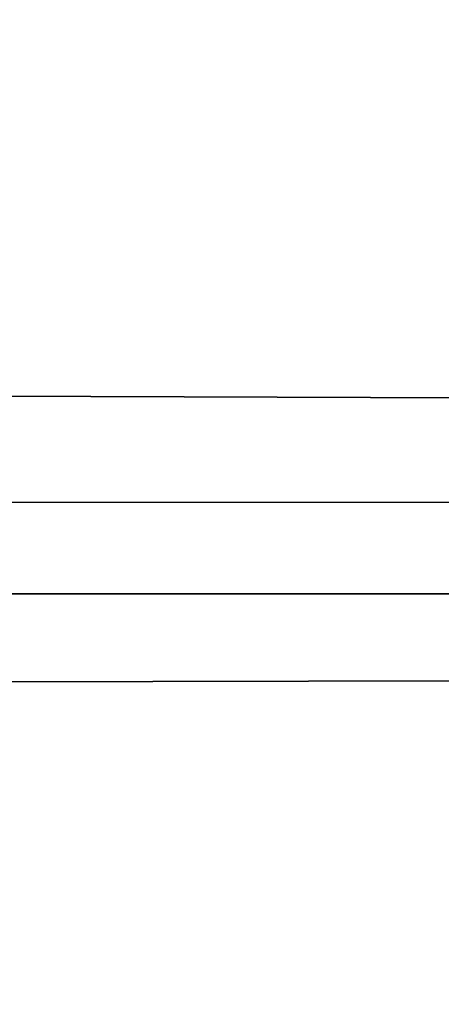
# Model space of a CAD drawing. Header units: millimetres. Extents: x -184 to 165, y -135 to 242.
# Tile 626 of 656: x -36.494 to -36.28, y -86.009 to -85.508. Entities that reach past the tile are written whole.
import ezdxf

# ---------------------------------------------------------------- set-up
doc = ezdxf.new("R2010")
doc.units = ezdxf.units.MM
doc.header["$LTSCALE"] = 41.718519
doc.layers.add('384', color=7, linetype='CONTINUOUS')
doc.layers.add('386', color=7, linetype='CONTINUOUS')

msp = doc.modelspace()

# ---------------------------------------------------------------- linework, layer by layer
at = {"layer": '384', "linetype": 'CONTINUOUS'}
for points in [[(-21.41795, -85.28106, 60), (-21.63254, -85.74769, 60), (-176.09864, -85.24468, 60), (-21.41795, -85.28106, 60)], [(-21.63254, -85.74769, 60), (-175.84073, -85.80531, 60), (-176.09864, -85.24468, 60), (-21.63254, -85.74769, 60)], [(-21.63254, -85.74769, 60), (-21.84991, -86.21294, 60), (-175.84073, -85.80531, 60), (-21.63254, -85.74769, 60)], [(-21.84991, -86.21294, 60), (-175.57905, -86.3634, 60), (-175.84073, -85.80531, 60), (-21.84991, -86.21294, 60)]]:
    msp.add_3dface(points, dxfattribs=at)
at = {"layer": '386', "linetype": 'CONTINUOUS'}
for points in [[(-176.08205, -85.28106, 63), (-175.86746, -85.74769, 63), (-21.40136, -85.24468, 63), (-176.08205, -85.28106, 63)], [(-175.86746, -85.74769, 63), (-21.65927, -85.80531, 63), (-21.40136, -85.24468, 63), (-175.86746, -85.74769, 63)], [(-175.86746, -85.74769, 63), (-175.65009, -86.21294, 63), (-21.65927, -85.80531, 63), (-175.86746, -85.74769, 63)], [(-175.65009, -86.21294, 63), (-21.92095, -86.3634, 63), (-21.65927, -85.80531, 63), (-175.65009, -86.21294, 63)]]:
    msp.add_3dface(points, dxfattribs=at)

doc.saveas('drawing.dxf')
